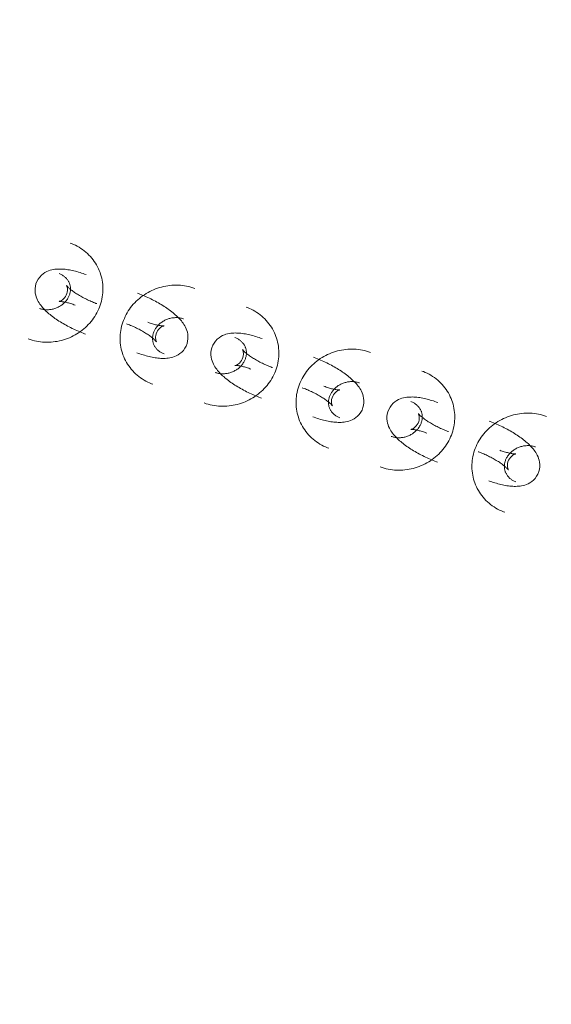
# Model space of a CAD drawing. Header units: millimetres. Extents: x -188930 to 271134, y -158090 to 283816.
# Tile 505 of 610: x 51920 to 52019, y 71541 to 71723. Entities that reach past the tile are written whole.
import ezdxf

# ---------------------------------------------------------------- set-up
doc = ezdxf.new("R2010")
doc.units = ezdxf.units.MM
doc.linetypes.add('AA_PRZERYWANA', pattern=[4, 3, -1])
doc.layers.add('A-DETL-1', color=5, linetype='AA_PRZERYWANA', lineweight=25)
doc.layers.add('I-FURN', color=30, linetype='Continuous', lineweight=9)

# ---------------------------------------------------------------- blocks, each defined once
blk = doc.blocks.new('LARSLAJ_hamak - LARSLAJ_hamak-V32-PZT-dwg')
at = {"layer": 'I-FURN', "flags": 128}
for points in [[(-3282.22, 237.78), (-3282.49, 237.5), (-3282.75, 237.21), (-3283, 236.91), (-3283.23, 236.6), (-3283.45, 236.28), (-3283.66, 235.95), (-3283.86, 235.62), (-3284.04, 235.28), (-3284.22, 234.93), (-3284.37, 234.57), (-3284.52, 234.21), (-3284.65, 233.84), (-3284.77, 233.47), (-3284.88, 233.1), (-3284.97, 232.72), (-3285.04, 232.34), (-3285.11, 231.95), (-3285.16, 231.57), (-3285.19, 231.18), (-3285.21, 230.79), (-3285.22, 230.4), (-3285.21, 230.01), (-3285.19, 229.62), (-3285.15, 229.24), (-3285.1, 228.85), (-3285.04, 228.47), (-3284.96, 228.09), (-3284.86, 227.71), (-3284.76, 227.33), (-3284.64, 226.96), (-3284.5, 226.6), (-3284.35, 226.24), (-3284.19, 225.89), (-3284.02, 225.54), (-3283.83, 225.2), (-3283.63, 224.87), (-3283.41, 224.55), (-3283.18, 224.23), (-3282.94, 223.93), (-3282.69, 223.63), (-3282.43, 223.35), (-3282.16, 223.08), (-3281.87, 222.81), (-3281.58, 222.56), (-3281.27, 222.33), (-3280.96, 222.1), (-3280.63, 221.89), (-3280.3, 221.69), (-3279.96, 221.51), (-3279.61, 221.34), (-3279.25, 221.19), (-3278.89, 221.05), (-3278.52, 220.93), (-3278.15, 220.82), (-3277.78, 220.73), (-3277.4, 220.66), (-3277.01, 220.6), (-3276.7, 220.57)], [(-3273.24, 231.84), (-3273.57, 232.19), (-3273.94, 232.48), (-3274.32, 232.72), (-3274.7, 232.9), (-3275.08, 233.03), (-3275.44, 233.12), (-3275.79, 233.17), (-3276.11, 233.2), (-3276.43, 233.2), (-3276.72, 233.18), (-3277.01, 233.15), (-3277.28, 233.11), (-3277.55, 233.06), (-3277.82, 233), (-3278.08, 232.93), (-3278.33, 232.85), (-3278.58, 232.76), (-3278.84, 232.67), (-3279.09, 232.57), (-3279.34, 232.47), (-3279.59, 232.35), (-3279.84, 232.23), (-3280.09, 232.11), (-3280.35, 231.98), (-3280.6, 231.84), (-3280.85, 231.7), (-3281.11, 231.55), (-3281.36, 231.4), (-3281.61, 231.24), (-3281.87, 231.07), (-3282.12, 230.91), (-3282.38, 230.73), (-3282.63, 230.55), (-3282.88, 230.37), (-3283.13, 230.19), (-3283.38, 230), (-3283.63, 229.8), (-3283.88, 229.61), (-3284.12, 229.4), (-3284.36, 229.2), (-3284.6, 229), (-3284.84, 228.79), (-3285.07, 228.58), (-3285.3, 228.36), (-3285.53, 228.15), (-3285.75, 227.93), (-3285.88, 227.8)], [(-3276.17, 226.55), (-3276.3, 226.56), (-3276.42, 226.58), (-3276.54, 226.61), (-3276.66, 226.64), (-3276.78, 226.67), (-3276.9, 226.71), (-3277.02, 226.76), (-3277.14, 226.81), (-3277.26, 226.87), (-3277.37, 226.93), (-3277.48, 227), (-3277.6, 227.07), (-3277.71, 227.15), (-3277.81, 227.24), (-3277.92, 227.33), (-3278.02, 227.42), (-3278.12, 227.53), (-3278.22, 227.63), (-3278.31, 227.74), (-3278.41, 227.86), (-3278.49, 227.98), (-3278.58, 228.11), (-3278.65, 228.24), (-3278.73, 228.38), (-3278.8, 228.52), (-3278.86, 228.67), (-3278.92, 228.81), (-3278.98, 228.97), (-3279.03, 229.12), (-3279.07, 229.28), (-3279.11, 229.44), (-3279.14, 229.6), (-3279.17, 229.77), (-3279.19, 229.94), (-3279.21, 230.1), (-3279.22, 230.27), (-3279.22, 230.44), (-3279.21, 230.61), (-3279.2, 230.78), (-3279.19, 230.95), (-3279.16, 231.12), (-3279.14, 231.29), (-3279.1, 231.46), (-3279.06, 231.62), (-3279.01, 231.78), (-3278.96, 231.94), (-3278.9, 232.1), (-3278.84, 232.25), (-3278.77, 232.4), (-3278.7, 232.55), (-3278.62, 232.69), (-3278.54, 232.83), (-3278.45, 232.96), (-3278.36, 233.09), (-3278.26, 233.22), (-3278.17, 233.34), (-3278.06, 233.45), (-3277.98, 233.54)], [(-3273.24, 231.84), (-3272.96, 231.45), (-3272.73, 231.04), (-3272.57, 230.62), (-3272.46, 230.21), (-3272.4, 229.81), (-3272.37, 229.44), (-3272.38, 229.09), (-3272.42, 228.77), (-3272.47, 228.46), (-3272.54, 228.17), (-3272.62, 227.9), (-3272.71, 227.63), (-3272.81, 227.38), (-3272.92, 227.13), (-3273.03, 226.89), (-3273.15, 226.65), (-3273.28, 226.41), (-3273.42, 226.18), (-3273.56, 225.95), (-3273.71, 225.73), (-3273.87, 225.5), (-3274.03, 225.27), (-3274.2, 225.05), (-3274.37, 224.82), (-3274.55, 224.6), (-3274.74, 224.37), (-3274.93, 224.15), (-3275.12, 223.93), (-3275.33, 223.71), (-3275.53, 223.49), (-3275.74, 223.27), (-3275.95, 223.06)], [(-3278.34, 229.7), (-3278.35, 229.67), (-3278.37, 229.62), (-3278.4, 229.56), (-3278.44, 229.48), (-3278.49, 229.39), (-3278.55, 229.29), (-3278.62, 229.18), (-3278.69, 229.07), (-3278.78, 228.95), (-3278.87, 228.82), (-3278.97, 228.68), (-3279.08, 228.54), (-3279.2, 228.39), (-3279.32, 228.24), (-3279.45, 228.09), (-3279.59, 227.93), (-3279.74, 227.78), (-3279.89, 227.61), (-3280.04, 227.45), (-3280.19, 227.3)], [(-3277.84, 227.99), (-3278.03, 228.25), (-3278.17, 228.51), (-3278.27, 228.76), (-3278.33, 229), (-3278.36, 229.2), (-3278.37, 229.37), (-3278.37, 229.5), (-3278.36, 229.59), (-3278.35, 229.66), (-3278.34, 229.69), (-3278.34, 229.71)], [(-3277.84, 227.99), (-3277.63, 227.77), (-3277.4, 227.58), (-3277.16, 227.44), (-3276.95, 227.33), (-3276.75, 227.27), (-3276.59, 227.23), (-3276.46, 227.21), (-3276.36, 227.2), (-3276.3, 227.2), (-3276.26, 227.2), (-3276.25, 227.2)], [(-3273.67, 227.53), (-3273.78, 227.42), (-3273.89, 227.33), (-3274, 227.23), (-3274.11, 227.15), (-3274.23, 227.07), (-3274.35, 226.99), (-3274.47, 226.92), (-3274.59, 226.86), (-3274.71, 226.8), (-3274.84, 226.75), (-3274.96, 226.7), (-3275.08, 226.66), (-3275.21, 226.63), (-3275.33, 226.6), (-3275.46, 226.58), (-3275.58, 226.56), (-3275.71, 226.55), (-3275.83, 226.54), (-3275.96, 226.54), (-3276.08, 226.54), (-3276.17, 226.55)], [(-3276.26, 227.2), (-3276.29, 227.19), (-3276.34, 227.18), (-3276.41, 227.16), (-3276.49, 227.14), (-3276.59, 227.11), (-3276.69, 227.07), (-3276.81, 227.02), (-3276.94, 226.97), (-3277.08, 226.91), (-3277.22, 226.84), (-3277.37, 226.76), (-3277.53, 226.68), (-3277.69, 226.59), (-3277.86, 226.49), (-3278.04, 226.39), (-3278.22, 226.29), (-3278.4, 226.17), (-3278.58, 226.05), (-3278.77, 225.93), (-3278.96, 225.8), (-3279.15, 225.67), (-3279.34, 225.53), (-3279.53, 225.39), (-3279.72, 225.24), (-3279.91, 225.09), (-3280.1, 224.94), (-3280.29, 224.79), (-3280.48, 224.63), (-3280.66, 224.47), (-3280.84, 224.31), (-3281.02, 224.15), (-3281.2, 223.99), (-3281.37, 223.83), (-3281.54, 223.66), (-3281.64, 223.56)], [(-3292.26, 223.15), (-3292.65, 223.17), (-3293.04, 223.18), (-3293.42, 223.17), (-3293.81, 223.15), (-3294.19, 223.1), (-3294.58, 223.05), (-3294.96, 222.97), (-3295.33, 222.88), (-3295.7, 222.77), (-3296.07, 222.65), (-3296.43, 222.51), (-3296.79, 222.35), (-3297.13, 222.19), (-3297.48, 222), (-3297.81, 221.8), (-3298.13, 221.59), (-3298.45, 221.37), (-3298.76, 221.13), (-3299.05, 220.88), (-3299.34, 220.62), (-3299.54, 220.43)], [(-3286.74, 205.94), (-3286.47, 206.22), (-3286.21, 206.51), (-3285.96, 206.81), (-3285.73, 207.12), (-3285.51, 207.44), (-3285.3, 207.77), (-3285.1, 208.1), (-3284.92, 208.44), (-3284.74, 208.79), (-3284.58, 209.15), (-3284.44, 209.51), (-3284.31, 209.87), (-3284.19, 210.24), (-3284.08, 210.62), (-3283.99, 211), (-3283.92, 211.38), (-3283.85, 211.76), (-3283.8, 212.15), (-3283.77, 212.54), (-3283.75, 212.93), (-3283.74, 213.32), (-3283.75, 213.71), (-3283.77, 214.09), (-3283.81, 214.48), (-3283.86, 214.87), (-3283.92, 215.25), (-3284, 215.63), (-3284.1, 216.01), (-3284.2, 216.38), (-3284.32, 216.75), (-3284.46, 217.12), (-3284.61, 217.48), (-3284.77, 217.83), (-3284.94, 218.18), (-3285.13, 218.52), (-3285.33, 218.85), (-3285.55, 219.17), (-3285.78, 219.48), (-3286.01, 219.79), (-3286.27, 220.08), (-3286.53, 220.37), (-3286.8, 220.64), (-3287.09, 220.9), (-3287.38, 221.16), (-3287.69, 221.39), (-3288, 221.62), (-3288.33, 221.83), (-3288.66, 222.03), (-3289, 222.21), (-3289.35, 222.38), (-3289.71, 222.53), (-3290.07, 222.67), (-3290.44, 222.79), (-3290.81, 222.9), (-3291.18, 222.98), (-3291.56, 223.06), (-3291.95, 223.11), (-3292.26, 223.15)], [(-3276.7, 220.57), (-3276.31, 220.55), (-3275.92, 220.54), (-3275.54, 220.55), (-3275.15, 220.57), (-3274.77, 220.61), (-3274.38, 220.67), (-3274, 220.75), (-3273.63, 220.84), (-3273.26, 220.95), (-3272.89, 221.07), (-3272.53, 221.21), (-3272.17, 221.36), (-3271.83, 221.53), (-3271.48, 221.72), (-3271.15, 221.91), (-3270.83, 222.12), (-3270.51, 222.35), (-3270.2, 222.59), (-3269.91, 222.83), (-3269.62, 223.09), (-3269.42, 223.29)], [(-3295.72, 211.88), (-3296, 212.27), (-3296.23, 212.68), (-3296.39, 213.1), (-3296.5, 213.51), (-3296.56, 213.9), (-3296.58, 214.28), (-3296.58, 214.62), (-3296.54, 214.95), (-3296.49, 215.26), (-3296.42, 215.55), (-3296.34, 215.82), (-3296.25, 216.09), (-3296.15, 216.34), (-3296.04, 216.59), (-3295.93, 216.83), (-3295.81, 217.07), (-3295.68, 217.3), (-3295.54, 217.54), (-3295.4, 217.76), (-3295.25, 217.99), (-3295.09, 218.22), (-3294.93, 218.45), (-3294.76, 218.67), (-3294.59, 218.9), (-3294.41, 219.12), (-3294.22, 219.34), (-3294.03, 219.57), (-3293.84, 219.79), (-3293.63, 220.01), (-3293.43, 220.23), (-3293.22, 220.45), (-3293.01, 220.66)], [(-3292.7, 216.52), (-3292.67, 216.52), (-3292.62, 216.54), (-3292.55, 216.55), (-3292.47, 216.58), (-3292.37, 216.61), (-3292.27, 216.65), (-3292.15, 216.7), (-3292.02, 216.75), (-3291.88, 216.81), (-3291.74, 216.88), (-3291.59, 216.96), (-3291.43, 217.04), (-3291.26, 217.13), (-3291.1, 217.22), (-3290.92, 217.32), (-3290.74, 217.43), (-3290.56, 217.55), (-3290.38, 217.66), (-3290.19, 217.79), (-3290, 217.92), (-3289.81, 218.05), (-3289.62, 218.19), (-3289.43, 218.33), (-3289.24, 218.47), (-3289.05, 218.62), (-3288.86, 218.78), (-3288.67, 218.93), (-3288.48, 219.09), (-3288.3, 219.25), (-3288.12, 219.41), (-3287.94, 219.57), (-3287.76, 219.73), (-3287.59, 219.89), (-3287.42, 220.06), (-3287.32, 220.16)], [(-3295.29, 216.19), (-3295.18, 216.29), (-3295.07, 216.39), (-3294.96, 216.48), (-3294.85, 216.57), (-3294.73, 216.65), (-3294.61, 216.73), (-3294.49, 216.8), (-3294.37, 216.86), (-3294.25, 216.92), (-3294.12, 216.97), (-3294, 217.02), (-3293.88, 217.06), (-3293.75, 217.09), (-3293.63, 217.12), (-3293.5, 217.14), (-3293.38, 217.16), (-3293.25, 217.17), (-3293.13, 217.18), (-3293, 217.18), (-3292.88, 217.18), (-3292.79, 217.17)], [(-3292.79, 217.17), (-3292.66, 217.16), (-3292.54, 217.14), (-3292.42, 217.11), (-3292.3, 217.08), (-3292.18, 217.05), (-3292.06, 217.01), (-3291.94, 216.96), (-3291.82, 216.91), (-3291.7, 216.85), (-3291.59, 216.79), (-3291.48, 216.72), (-3291.36, 216.65), (-3291.25, 216.57), (-3291.15, 216.48), (-3291.04, 216.39), (-3290.94, 216.29), (-3290.84, 216.19), (-3290.74, 216.09), (-3290.65, 215.97), (-3290.55, 215.86), (-3290.47, 215.73), (-3290.38, 215.61), (-3290.31, 215.47), (-3290.23, 215.34), (-3290.16, 215.2), (-3290.1, 215.05), (-3290.04, 214.9), (-3289.98, 214.75), (-3289.93, 214.6), (-3289.89, 214.44), (-3289.85, 214.28), (-3289.82, 214.11), (-3289.79, 213.95), (-3289.77, 213.78), (-3289.75, 213.61), (-3289.74, 213.44), (-3289.74, 213.27), (-3289.75, 213.1), (-3289.76, 212.93), (-3289.77, 212.76), (-3289.8, 212.6), (-3289.82, 212.43), (-3289.86, 212.26), (-3289.9, 212.1), (-3289.95, 211.94), (-3290, 211.78), (-3290.06, 211.62), (-3290.12, 211.47), (-3290.19, 211.32), (-3290.26, 211.17), (-3290.34, 211.03), (-3290.42, 210.89), (-3290.51, 210.76), (-3290.6, 210.63), (-3290.7, 210.5), (-3290.79, 210.38), (-3290.9, 210.27), (-3290.98, 210.18)], [(-3291.12, 215.72), (-3291.33, 215.95), (-3291.56, 216.14), (-3291.8, 216.28), (-3292.01, 216.38), (-3292.21, 216.45), (-3292.37, 216.49), (-3292.5, 216.51), (-3292.6, 216.52), (-3292.66, 216.52), (-3292.7, 216.52), (-3292.71, 216.52)], [(-3295.72, 211.88), (-3295.39, 211.53), (-3295.02, 211.24), (-3294.64, 211), (-3294.26, 210.82), (-3293.88, 210.69), (-3293.52, 210.6), (-3293.17, 210.55), (-3292.85, 210.52), (-3292.53, 210.52), (-3292.24, 210.53), (-3291.95, 210.56), (-3291.68, 210.61), (-3291.41, 210.66), (-3291.14, 210.72), (-3290.88, 210.79), (-3290.63, 210.87), (-3290.38, 210.95), (-3290.12, 211.05), (-3289.87, 211.15), (-3289.62, 211.25), (-3289.37, 211.36), (-3289.12, 211.48), (-3288.87, 211.61), (-3288.61, 211.74), (-3288.36, 211.88), (-3288.11, 212.02), (-3287.85, 212.17), (-3287.6, 212.32), (-3287.35, 212.48), (-3287.09, 212.64), (-3286.84, 212.81), (-3286.58, 212.99), (-3286.33, 213.16), (-3286.08, 213.35), (-3285.83, 213.53), (-3285.58, 213.72), (-3285.33, 213.92), (-3285.08, 214.11), (-3284.84, 214.31), (-3284.6, 214.52), (-3284.36, 214.72), (-3284.12, 214.93), (-3283.89, 215.14), (-3283.66, 215.35), (-3283.43, 215.57), (-3283.21, 215.79), (-3283.08, 215.92)], [(-3291.12, 215.72), (-3290.93, 215.47), (-3290.79, 215.21), (-3290.69, 214.96), (-3290.63, 214.72), (-3290.6, 214.52), (-3290.59, 214.35), (-3290.59, 214.22), (-3290.6, 214.13), (-3290.61, 214.06), (-3290.62, 214.02), (-3290.62, 214.01)], [(-3290.62, 214.02), (-3290.61, 214.05), (-3290.58, 214.1), (-3290.56, 214.16), (-3290.52, 214.24), (-3290.47, 214.33), (-3290.41, 214.43), (-3290.34, 214.53), (-3290.27, 214.65), (-3290.18, 214.77), (-3290.09, 214.9), (-3289.99, 215.04), (-3289.88, 215.18), (-3289.76, 215.33), (-3289.64, 215.48), (-3289.51, 215.63), (-3289.37, 215.78), (-3289.22, 215.94), (-3289.07, 216.1), (-3288.92, 216.26), (-3288.77, 216.42)], [(-3306.67, 213.29), (-3306.94, 213.01), (-3307.19, 212.72), (-3307.44, 212.42), (-3307.67, 212.11), (-3307.9, 211.79), (-3308.11, 211.46), (-3308.3, 211.13), (-3308.49, 210.78), (-3308.66, 210.44), (-3308.82, 210.08), (-3308.97, 209.72), (-3309.1, 209.35), (-3309.22, 208.98), (-3309.32, 208.61), (-3309.41, 208.23), (-3309.49, 207.85), (-3309.55, 207.46), (-3309.6, 207.08), (-3309.64, 206.69), (-3309.66, 206.3), (-3309.66, 205.91), (-3309.65, 205.52), (-3309.63, 205.13), (-3309.6, 204.74), (-3309.55, 204.36), (-3309.48, 203.98), (-3309.4, 203.59), (-3309.31, 203.22), (-3309.2, 202.84), (-3309.08, 202.47), (-3308.95, 202.11), (-3308.8, 201.75), (-3308.64, 201.4), (-3308.46, 201.05), (-3308.27, 200.71), (-3308.07, 200.38), (-3307.86, 200.06), (-3307.63, 199.74), (-3307.39, 199.44), (-3307.14, 199.14), (-3306.88, 198.86), (-3306.6, 198.58), (-3306.32, 198.32), (-3306.02, 198.07), (-3305.72, 197.83), (-3305.4, 197.61), (-3305.08, 197.4), (-3304.74, 197.2), (-3304.4, 197.02), (-3304.05, 196.85), (-3303.7, 196.7), (-3303.34, 196.56), (-3302.97, 196.44), (-3302.6, 196.33), (-3302.22, 196.24), (-3301.84, 196.17), (-3301.46, 196.11), (-3301.14, 196.08)], [(-3297.68, 207.35), (-3298.02, 207.7), (-3298.38, 207.99), (-3298.76, 208.23), (-3299.15, 208.41), (-3299.53, 208.54), (-3299.89, 208.63), (-3300.23, 208.68), (-3300.56, 208.7), (-3300.87, 208.71), (-3301.17, 208.69), (-3301.45, 208.66), (-3301.73, 208.62), (-3302, 208.57), (-3302.26, 208.51), (-3302.52, 208.44), (-3302.78, 208.36), (-3303.03, 208.27), (-3303.28, 208.18), (-3303.53, 208.08), (-3303.78, 207.97), (-3304.04, 207.86), (-3304.29, 207.74), (-3304.54, 207.62), (-3304.79, 207.49), (-3305.04, 207.35), (-3305.3, 207.21), (-3305.55, 207.06), (-3305.8, 206.91), (-3306.06, 206.75), (-3306.31, 206.58), (-3306.57, 206.41), (-3306.82, 206.24), (-3307.07, 206.06), (-3307.33, 205.88), (-3307.58, 205.69), (-3307.83, 205.5), (-3308.08, 205.31), (-3308.32, 205.11), (-3308.57, 204.91), (-3308.81, 204.71), (-3309.05, 204.5), (-3309.29, 204.3), (-3309.52, 204.09), (-3309.75, 203.87), (-3309.97, 203.66), (-3310.2, 203.44), (-3310.33, 203.31)], [(-3300.62, 202.06), (-3300.74, 202.07), (-3300.86, 202.09), (-3300.99, 202.11), (-3301.11, 202.14), (-3301.23, 202.18), (-3301.35, 202.22), (-3301.47, 202.27), (-3301.58, 202.32), (-3301.7, 202.38), (-3301.82, 202.44), (-3301.93, 202.51), (-3302.04, 202.58), (-3302.15, 202.66), (-3302.26, 202.75), (-3302.36, 202.84), (-3302.47, 202.93), (-3302.57, 203.03), (-3302.67, 203.14), (-3302.76, 203.25), (-3302.85, 203.37), (-3302.94, 203.49), (-3303.02, 203.62), (-3303.1, 203.75), (-3303.17, 203.89), (-3303.24, 204.03), (-3303.31, 204.17), (-3303.37, 204.32), (-3303.42, 204.47), (-3303.47, 204.63), (-3303.52, 204.79), (-3303.56, 204.95), (-3303.59, 205.11), (-3303.62, 205.28), (-3303.64, 205.44), (-3303.65, 205.61), (-3303.66, 205.78), (-3303.66, 205.95), (-3303.66, 206.12), (-3303.65, 206.29), (-3303.63, 206.46), (-3303.61, 206.63), (-3303.58, 206.8), (-3303.55, 206.97), (-3303.51, 207.13), (-3303.46, 207.29), (-3303.41, 207.45), (-3303.35, 207.61), (-3303.29, 207.76), (-3303.22, 207.91), (-3303.14, 208.06), (-3303.07, 208.2), (-3302.98, 208.34), (-3302.9, 208.47), (-3302.81, 208.6), (-3302.71, 208.73), (-3302.61, 208.84), (-3302.51, 208.96), (-3302.42, 209.05)], [(-3297.68, 207.35), (-3297.4, 206.96), (-3297.18, 206.55), (-3297.01, 206.13), (-3296.9, 205.72), (-3296.84, 205.32), (-3296.82, 204.95), (-3296.83, 204.6), (-3296.86, 204.28), (-3296.92, 203.97), (-3296.98, 203.68), (-3297.06, 203.4), (-3297.15, 203.14), (-3297.25, 202.89), (-3297.36, 202.64), (-3297.48, 202.4), (-3297.6, 202.16), (-3297.73, 201.92), (-3297.86, 201.69), (-3298.01, 201.46), (-3298.16, 201.23), (-3298.31, 201.01), (-3298.47, 200.78), (-3298.64, 200.56), (-3298.82, 200.33), (-3299, 200.11), (-3299.18, 199.88), (-3299.37, 199.66), (-3299.57, 199.44), (-3299.77, 199.22), (-3299.98, 198.99), (-3300.19, 198.77), (-3300.39, 198.57)], [(-3302.79, 205.2), (-3302.8, 205.17), (-3302.82, 205.13), (-3302.85, 205.06), (-3302.89, 204.99), (-3302.94, 204.9), (-3303, 204.8), (-3303.06, 204.69), (-3303.14, 204.58), (-3303.22, 204.45), (-3303.32, 204.32), (-3303.42, 204.19), (-3303.53, 204.05), (-3303.64, 203.9), (-3303.77, 203.75), (-3303.9, 203.6), (-3304.04, 203.44), (-3304.18, 203.28), (-3304.33, 203.12), (-3304.49, 202.96), (-3304.64, 202.81)], [(-3302.29, 203.5), (-3302.47, 203.76), (-3302.62, 204.02), (-3302.72, 204.27), (-3302.78, 204.51), (-3302.81, 204.71), (-3302.82, 204.87), (-3302.82, 205.01), (-3302.81, 205.1), (-3302.8, 205.17), (-3302.79, 205.2), (-3302.78, 205.21)], [(-3300.7, 202.71), (-3300.74, 202.7), (-3300.79, 202.69), (-3300.85, 202.67), (-3300.94, 202.65), (-3301.03, 202.62), (-3301.14, 202.58), (-3301.26, 202.53), (-3301.38, 202.48), (-3301.52, 202.41), (-3301.67, 202.35), (-3301.82, 202.27), (-3301.98, 202.19), (-3302.14, 202.1), (-3302.31, 202), (-3302.48, 201.9), (-3302.66, 201.79), (-3302.84, 201.68), (-3303.03, 201.56), (-3303.21, 201.44), (-3303.4, 201.31), (-3303.59, 201.18), (-3303.78, 201.04), (-3303.97, 200.9), (-3304.17, 200.75), (-3304.36, 200.6), (-3304.55, 200.45), (-3304.73, 200.3), (-3304.92, 200.14), (-3305.11, 199.98), (-3305.29, 199.82), (-3305.47, 199.66), (-3305.64, 199.5), (-3305.81, 199.33), (-3305.98, 199.17), (-3306.08, 199.07)], [(-3302.29, 203.5), (-3302.07, 203.28), (-3301.84, 203.09), (-3301.61, 202.95), (-3301.39, 202.84), (-3301.2, 202.78), (-3301.04, 202.74), (-3300.91, 202.72), (-3300.81, 202.71), (-3300.74, 202.71), (-3300.71, 202.71), (-3300.69, 202.71)], [(-3298.11, 203.04), (-3298.22, 202.93), (-3298.33, 202.83), (-3298.44, 202.74), (-3298.56, 202.66), (-3298.68, 202.57), (-3298.79, 202.5), (-3298.91, 202.43), (-3299.04, 202.37), (-3299.16, 202.31), (-3299.28, 202.26), (-3299.41, 202.21), (-3299.53, 202.17), (-3299.65, 202.14), (-3299.78, 202.11), (-3299.9, 202.08), (-3300.03, 202.07), (-3300.15, 202.05), (-3300.28, 202.05), (-3300.4, 202.05), (-3300.53, 202.05), (-3300.62, 202.06)], [(-3316.71, 198.66), (-3317.09, 198.68), (-3317.48, 198.69), (-3317.87, 198.68), (-3318.25, 198.66), (-3318.64, 198.61), (-3319.02, 198.55), (-3319.4, 198.48), (-3319.78, 198.39), (-3320.15, 198.28), (-3320.52, 198.16), (-3320.88, 198.02), (-3321.23, 197.86), (-3321.58, 197.69), (-3321.92, 197.51), (-3322.25, 197.31), (-3322.58, 197.1), (-3322.89, 196.88), (-3323.2, 196.64), (-3323.5, 196.39), (-3323.78, 196.13), (-3323.98, 195.94)], [(-3311.18, 181.45), (-3310.91, 181.73), (-3310.66, 182.02), (-3310.41, 182.32), (-3310.18, 182.63), (-3309.95, 182.95), (-3309.74, 183.28), (-3309.55, 183.61), (-3309.36, 183.95), (-3309.19, 184.3), (-3309.03, 184.66), (-3308.88, 185.02), (-3308.75, 185.38), (-3308.63, 185.75), (-3308.53, 186.13), (-3308.44, 186.51), (-3308.36, 186.89), (-3308.3, 187.27), (-3308.25, 187.66), (-3308.21, 188.05), (-3308.19, 188.44), (-3308.19, 188.83), (-3308.2, 189.21), (-3308.22, 189.6), (-3308.25, 189.99), (-3308.3, 190.38), (-3308.37, 190.76), (-3308.45, 191.14), (-3308.54, 191.52), (-3308.65, 191.89), (-3308.77, 192.26), (-3308.9, 192.63), (-3309.05, 192.99), (-3309.21, 193.34), (-3309.39, 193.69), (-3309.58, 194.02), (-3309.78, 194.36), (-3309.99, 194.68), (-3310.22, 194.99), (-3310.46, 195.3), (-3310.71, 195.59), (-3310.97, 195.88), (-3311.25, 196.15), (-3311.53, 196.41), (-3311.83, 196.66), (-3312.13, 196.9), (-3312.45, 197.13), (-3312.77, 197.34), (-3313.11, 197.53), (-3313.45, 197.72), (-3313.8, 197.89), (-3314.15, 198.04), (-3314.51, 198.18), (-3314.88, 198.3), (-3315.25, 198.4), (-3315.63, 198.49), (-3316.01, 198.57), (-3316.39, 198.62), (-3316.71, 198.66)], [(-3301.14, 196.08), (-3300.76, 196.05), (-3300.37, 196.05), (-3299.98, 196.05), (-3299.6, 196.08), (-3299.21, 196.12), (-3298.83, 196.18), (-3298.45, 196.26), (-3298.07, 196.35), (-3297.7, 196.46), (-3297.33, 196.58), (-3296.97, 196.72), (-3296.62, 196.87), (-3296.27, 197.04), (-3295.93, 197.22), (-3295.6, 197.42), (-3295.27, 197.63), (-3294.96, 197.86), (-3294.65, 198.09), (-3294.35, 198.34), (-3294.07, 198.6), (-3293.87, 198.8)], [(-3320.17, 187.39), (-3320.45, 187.78), (-3320.67, 188.19), (-3320.84, 188.61), (-3320.95, 189.02), (-3321.01, 189.41), (-3321.03, 189.78), (-3321.02, 190.13), (-3320.99, 190.46), (-3320.93, 190.77), (-3320.87, 191.06), (-3320.79, 191.33), (-3320.7, 191.6), (-3320.6, 191.85), (-3320.49, 192.1), (-3320.37, 192.34), (-3320.25, 192.58), (-3320.12, 192.81), (-3319.99, 193.04), (-3319.84, 193.27), (-3319.69, 193.5), (-3319.54, 193.73), (-3319.38, 193.95), (-3319.21, 194.18), (-3319.03, 194.41), (-3318.85, 194.63), (-3318.67, 194.85), (-3318.48, 195.08), (-3318.28, 195.3), (-3318.08, 195.52), (-3317.87, 195.74), (-3317.66, 195.96), (-3317.46, 196.17)], [(-3317.15, 192.03), (-3317.11, 192.03), (-3317.06, 192.04), (-3317, 192.06), (-3316.91, 192.09), (-3316.82, 192.12), (-3316.71, 192.16), (-3316.59, 192.21), (-3316.47, 192.26), (-3316.33, 192.32), (-3316.18, 192.39), (-3316.03, 192.47), (-3315.87, 192.55), (-3315.71, 192.64), (-3315.54, 192.73), (-3315.37, 192.83), (-3315.19, 192.94), (-3315.01, 193.05), (-3314.82, 193.17), (-3314.64, 193.3), (-3314.45, 193.43), (-3314.26, 193.56), (-3314.07, 193.7), (-3313.88, 193.84), (-3313.68, 193.98), (-3313.49, 194.13), (-3313.3, 194.28), (-3313.12, 194.44), (-3312.93, 194.6), (-3312.74, 194.75), (-3312.56, 194.91), (-3312.38, 195.08), (-3312.21, 195.24), (-3312.04, 195.4), (-3311.87, 195.57), (-3311.77, 195.67)], [(-3320.17, 187.39), (-3319.83, 187.04), (-3319.47, 186.74), (-3319.09, 186.51), (-3318.7, 186.33), (-3318.32, 186.2), (-3317.96, 186.11), (-3317.62, 186.06), (-3317.29, 186.03), (-3316.98, 186.03), (-3316.68, 186.04), (-3316.4, 186.07), (-3316.12, 186.11), (-3315.85, 186.17), (-3315.59, 186.23), (-3315.33, 186.3), (-3315.07, 186.38), (-3314.82, 186.46), (-3314.57, 186.56), (-3314.32, 186.65), (-3314.07, 186.76), (-3313.81, 186.87), (-3313.56, 186.99), (-3313.31, 187.12), (-3313.06, 187.25), (-3312.81, 187.39), (-3312.55, 187.53), (-3312.3, 187.68), (-3312.05, 187.83), (-3311.79, 187.99), (-3311.54, 188.15), (-3311.28, 188.32), (-3311.03, 188.5), (-3310.78, 188.67), (-3310.52, 188.86), (-3310.27, 189.04), (-3310.02, 189.23), (-3309.77, 189.42), (-3309.53, 189.62), (-3309.28, 189.82), (-3309.04, 190.03), (-3308.8, 190.23), (-3308.56, 190.44), (-3308.33, 190.65), (-3308.1, 190.86), (-3307.88, 191.08), (-3307.65, 191.3), (-3307.52, 191.43)], [(-3319.74, 191.7), (-3319.63, 191.8), (-3319.52, 191.9), (-3319.41, 191.99), (-3319.29, 192.08), (-3319.17, 192.16), (-3319.06, 192.24), (-3318.94, 192.31), (-3318.81, 192.37), (-3318.69, 192.43), (-3318.57, 192.48), (-3318.44, 192.52), (-3318.32, 192.57), (-3318.2, 192.6), (-3318.07, 192.63), (-3317.95, 192.65), (-3317.82, 192.67), (-3317.7, 192.68), (-3317.57, 192.69), (-3317.45, 192.69), (-3317.32, 192.69), (-3317.23, 192.68)], [(-3317.23, 192.68), (-3317.11, 192.67), (-3316.99, 192.65), (-3316.86, 192.62), (-3316.74, 192.59), (-3316.62, 192.56), (-3316.5, 192.52), (-3316.38, 192.47), (-3316.27, 192.42), (-3316.15, 192.36), (-3316.03, 192.3), (-3315.92, 192.23), (-3315.81, 192.16), (-3315.7, 192.08), (-3315.59, 191.99), (-3315.49, 191.9), (-3315.38, 191.8), (-3315.28, 191.7), (-3315.18, 191.59), (-3315.09, 191.48), (-3315, 191.37), (-3314.91, 191.24), (-3314.83, 191.12), (-3314.75, 190.98), (-3314.68, 190.85), (-3314.61, 190.71), (-3314.54, 190.56), (-3314.48, 190.41), (-3314.43, 190.26), (-3314.38, 190.11), (-3314.33, 189.95), (-3314.29, 189.79), (-3314.26, 189.62), (-3314.23, 189.46), (-3314.21, 189.29), (-3314.2, 189.12), (-3314.19, 188.95), (-3314.19, 188.78), (-3314.19, 188.61), (-3314.2, 188.44), (-3314.22, 188.27), (-3314.24, 188.1), (-3314.27, 187.94), (-3314.3, 187.77), (-3314.34, 187.61), (-3314.39, 187.44), (-3314.44, 187.29), (-3314.5, 187.13), (-3314.56, 186.97), (-3314.63, 186.82), (-3314.71, 186.68), (-3314.78, 186.54), (-3314.87, 186.4), (-3314.95, 186.26), (-3315.05, 186.14), (-3315.14, 186.01), (-3315.24, 185.89), (-3315.34, 185.78), (-3315.43, 185.69)], [(-3315.56, 191.23), (-3315.78, 191.46), (-3316.01, 191.65), (-3316.24, 191.79), (-3316.46, 191.89), (-3316.65, 191.96), (-3316.82, 192), (-3316.94, 192.02), (-3317.04, 192.03), (-3317.11, 192.03), (-3317.14, 192.03), (-3317.16, 192.02)], [(-3315.56, 191.23), (-3315.38, 190.98), (-3315.23, 190.72), (-3315.13, 190.46), (-3315.07, 190.23), (-3315.04, 190.03), (-3315.03, 189.86), (-3315.03, 189.73), (-3315.04, 189.63), (-3315.05, 189.57), (-3315.06, 189.53), (-3315.07, 189.52)], [(-3315.06, 189.53), (-3315.05, 189.56), (-3315.03, 189.61), (-3315, 189.67), (-3314.96, 189.75), (-3314.91, 189.84), (-3314.85, 189.93), (-3314.79, 190.04), (-3314.71, 190.16), (-3314.63, 190.28), (-3314.53, 190.41), (-3314.43, 190.55), (-3314.32, 190.69), (-3314.21, 190.84), (-3314.08, 190.98), (-3313.95, 191.14), (-3313.81, 191.29), (-3313.67, 191.45), (-3313.52, 191.61), (-3313.36, 191.77), (-3313.21, 191.93)], [(-3331.11, 188.79), (-3331.38, 188.51), (-3331.64, 188.22), (-3331.89, 187.92), (-3332.12, 187.62), (-3332.34, 187.3), (-3332.55, 186.97), (-3332.75, 186.64), (-3332.93, 186.29), (-3333.11, 185.94), (-3333.27, 185.59), (-3333.41, 185.23), (-3333.54, 184.86), (-3333.66, 184.49), (-3333.77, 184.12), (-3333.86, 183.74), (-3333.93, 183.36), (-3334, 182.97), (-3334.05, 182.59), (-3334.08, 182.2), (-3334.1, 181.81), (-3334.11, 181.42), (-3334.1, 181.03), (-3334.08, 180.64), (-3334.04, 180.25), (-3333.99, 179.87), (-3333.93, 179.48), (-3333.85, 179.1), (-3333.75, 178.73), (-3333.65, 178.35), (-3333.53, 177.98), (-3333.39, 177.62), (-3333.24, 177.26), (-3333.08, 176.91), (-3332.91, 176.56), (-3332.72, 176.22), (-3332.52, 175.89), (-3332.3, 175.57), (-3332.07, 175.25), (-3331.84, 174.95), (-3331.58, 174.65), (-3331.32, 174.37), (-3331.05, 174.09), (-3330.76, 173.83), (-3330.47, 173.58), (-3330.16, 173.34), (-3329.85, 173.12), (-3329.52, 172.91), (-3329.19, 172.71), (-3328.85, 172.53), (-3328.5, 172.36), (-3328.14, 172.21), (-3327.78, 172.07), (-3327.42, 171.95), (-3327.04, 171.84), (-3326.67, 171.75), (-3326.29, 171.68), (-3325.9, 171.62), (-3325.59, 171.59)], [(-3322.13, 182.86), (-3322.46, 183.21), (-3322.83, 183.5), (-3323.21, 183.74), (-3323.59, 183.92), (-3323.97, 184.05), (-3324.33, 184.14), (-3324.68, 184.19), (-3325, 184.21), (-3325.32, 184.22), (-3325.61, 184.2), (-3325.9, 184.17), (-3326.17, 184.13), (-3326.44, 184.08), (-3326.71, 184.02), (-3326.97, 183.95), (-3327.22, 183.87), (-3327.47, 183.78), (-3327.73, 183.69), (-3327.98, 183.59), (-3328.23, 183.48), (-3328.48, 183.37), (-3328.73, 183.25), (-3328.98, 183.13), (-3329.24, 183), (-3329.49, 182.86), (-3329.74, 182.72), (-3330, 182.57), (-3330.25, 182.41), (-3330.5, 182.26), (-3330.76, 182.09), (-3331.01, 181.92), (-3331.27, 181.75), (-3331.52, 181.57), (-3331.77, 181.39), (-3332.02, 181.2), (-3332.27, 181.01), (-3332.52, 180.82), (-3332.77, 180.62), (-3333.01, 180.42), (-3333.25, 180.22), (-3333.49, 180.01), (-3333.73, 179.81), (-3333.96, 179.59), (-3334.19, 179.38), (-3334.42, 179.17), (-3334.64, 178.95), (-3334.78, 178.82)], [(-3325.06, 177.57), (-3325.19, 177.58), (-3325.31, 177.6), (-3325.43, 177.62), (-3325.55, 177.65), (-3325.67, 177.69), (-3325.79, 177.73), (-3325.91, 177.78), (-3326.03, 177.83), (-3326.15, 177.88), (-3326.26, 177.95), (-3326.37, 178.02), (-3326.49, 178.09), (-3326.6, 178.17), (-3326.7, 178.25), (-3326.81, 178.35), (-3326.91, 178.44), (-3327.01, 178.54), (-3327.11, 178.65), (-3327.2, 178.76), (-3327.3, 178.88), (-3327.38, 179), (-3327.47, 179.13), (-3327.54, 179.26), (-3327.62, 179.4), (-3327.69, 179.54), (-3327.75, 179.68), (-3327.81, 179.83), (-3327.87, 179.98), (-3327.92, 180.14), (-3327.96, 180.3), (-3328, 180.46), (-3328.03, 180.62), (-3328.06, 180.79), (-3328.08, 180.95), (-3328.1, 181.12), (-3328.11, 181.29), (-3328.11, 181.46), (-3328.1, 181.63), (-3328.09, 181.8), (-3328.08, 181.97), (-3328.05, 182.14), (-3328.03, 182.31), (-3327.99, 182.47), (-3327.95, 182.64), (-3327.9, 182.8), (-3327.85, 182.96), (-3327.79, 183.12), (-3327.73, 183.27), (-3327.66, 183.42), (-3327.59, 183.57), (-3327.51, 183.71), (-3327.43, 183.85), (-3327.34, 183.98), (-3327.25, 184.11), (-3327.15, 184.23), (-3327.06, 184.35), (-3326.95, 184.47), (-3326.87, 184.56)], [(-3322.13, 182.86), (-3321.85, 182.47), (-3321.62, 182.06), (-3321.46, 181.64), (-3321.35, 181.23), (-3321.29, 180.83), (-3321.27, 180.46), (-3321.27, 180.11), (-3321.31, 179.79), (-3321.36, 179.48), (-3321.43, 179.19), (-3321.51, 178.91), (-3321.6, 178.65), (-3321.7, 178.39), (-3321.81, 178.15), (-3321.92, 177.9), (-3322.04, 177.67), (-3322.17, 177.43), (-3322.31, 177.2), (-3322.45, 176.97), (-3322.6, 176.74), (-3322.76, 176.52), (-3322.92, 176.29), (-3323.09, 176.06), (-3323.26, 175.84), (-3323.44, 175.62), (-3323.63, 175.39), (-3323.82, 175.17), (-3324.01, 174.95), (-3324.22, 174.72), (-3324.42, 174.5), (-3324.63, 174.28), (-3324.84, 174.08)], [(-3327.23, 180.71), (-3327.24, 180.68), (-3327.27, 180.64), (-3327.29, 180.57), (-3327.33, 180.5), (-3327.38, 180.41), (-3327.44, 180.31), (-3327.51, 180.2), (-3327.58, 180.09), (-3327.67, 179.96), (-3327.76, 179.83), (-3327.86, 179.7), (-3327.97, 179.56), (-3328.09, 179.41), (-3328.21, 179.26), (-3328.34, 179.11), (-3328.48, 178.95), (-3328.63, 178.79), (-3328.78, 178.63), (-3328.93, 178.47), (-3329.08, 178.32)], [(-3326.73, 179.01), (-3326.92, 179.26), (-3327.06, 179.53), (-3327.16, 179.78), (-3327.22, 180.01), (-3327.25, 180.22), (-3327.26, 180.38), (-3327.26, 180.51), (-3327.25, 180.61), (-3327.24, 180.68), (-3327.23, 180.71), (-3327.23, 180.72)], [(-3326.73, 179.01), (-3326.52, 178.79), (-3326.29, 178.6), (-3326.05, 178.45), (-3325.84, 178.35), (-3325.64, 178.29), (-3325.48, 178.25), (-3325.35, 178.23), (-3325.25, 178.22), (-3325.19, 178.22), (-3325.15, 178.22), (-3325.14, 178.22)], [(-3322.56, 178.55), (-3322.67, 178.44), (-3322.78, 178.34), (-3322.89, 178.25), (-3323, 178.16), (-3323.12, 178.08), (-3323.24, 178.01), (-3323.36, 177.94), (-3323.48, 177.88), (-3323.6, 177.82), (-3323.73, 177.77), (-3323.85, 177.72), (-3323.97, 177.68), (-3324.1, 177.65), (-3324.22, 177.62), (-3324.35, 177.59), (-3324.47, 177.58), (-3324.6, 177.56), (-3324.72, 177.56), (-3324.85, 177.56), (-3324.97, 177.56), (-3325.06, 177.57)], [(-3325.15, 178.22), (-3325.18, 178.21), (-3325.23, 178.2), (-3325.3, 178.18), (-3325.38, 178.16), (-3325.48, 178.13), (-3325.58, 178.09), (-3325.7, 178.04), (-3325.83, 177.98), (-3325.97, 177.92), (-3326.11, 177.86), (-3326.26, 177.78), (-3326.42, 177.7), (-3326.59, 177.61), (-3326.75, 177.51), (-3326.93, 177.41), (-3327.11, 177.3), (-3327.29, 177.19), (-3327.47, 177.07), (-3327.66, 176.95), (-3327.85, 176.82), (-3328.04, 176.69), (-3328.23, 176.55), (-3328.42, 176.41), (-3328.61, 176.26), (-3328.8, 176.11), (-3328.99, 175.96), (-3329.18, 175.81), (-3329.37, 175.65), (-3329.55, 175.49), (-3329.73, 175.33), (-3329.91, 175.17), (-3330.09, 175.01), (-3330.26, 174.84), (-3330.43, 174.68), (-3330.53, 174.58)], [(-3341.15, 174.16), (-3341.54, 174.19), (-3341.93, 174.2), (-3342.31, 174.19), (-3342.7, 174.16), (-3343.08, 174.12), (-3343.47, 174.06), (-3343.85, 173.99), (-3344.22, 173.9), (-3344.59, 173.79), (-3344.96, 173.67), (-3345.32, 173.53), (-3345.68, 173.37), (-3346.02, 173.2), (-3346.37, 173.02), (-3346.7, 172.82), (-3347.02, 172.61), (-3347.34, 172.39), (-3347.65, 172.15), (-3347.94, 171.9), (-3348.23, 171.64), (-3348.43, 171.45)], [(-3335.63, 156.96), (-3335.36, 157.24), (-3335.1, 157.53), (-3334.85, 157.83), (-3334.62, 158.14), (-3334.4, 158.46), (-3334.19, 158.78), (-3333.99, 159.12), (-3333.81, 159.46), (-3333.63, 159.81), (-3333.48, 160.16), (-3333.33, 160.53), (-3333.2, 160.89), (-3333.08, 161.26), (-3332.97, 161.64), (-3332.88, 162.02), (-3332.81, 162.4), (-3332.74, 162.78), (-3332.69, 163.17), (-3332.66, 163.56), (-3332.64, 163.95), (-3332.63, 164.33), (-3332.64, 164.72), (-3332.66, 165.11), (-3332.7, 165.5), (-3332.75, 165.89), (-3332.81, 166.27), (-3332.89, 166.65), (-3332.99, 167.03), (-3333.09, 167.4), (-3333.21, 167.77), (-3333.35, 168.14), (-3333.5, 168.5), (-3333.66, 168.85), (-3333.83, 169.19), (-3334.02, 169.53), (-3334.22, 169.86), (-3334.44, 170.19), (-3334.67, 170.5), (-3334.91, 170.81), (-3335.16, 171.1), (-3335.42, 171.39), (-3335.69, 171.66), (-3335.98, 171.92), (-3336.27, 172.17), (-3336.58, 172.41), (-3336.89, 172.64), (-3337.22, 172.85), (-3337.55, 173.04), (-3337.89, 173.23), (-3338.24, 173.4), (-3338.6, 173.55), (-3338.96, 173.69), (-3339.33, 173.81), (-3339.7, 173.91), (-3340.07, 174), (-3340.45, 174.08), (-3340.84, 174.13), (-3341.15, 174.16)], [(-3325.59, 171.59), (-3325.2, 171.56), (-3324.81, 171.56), (-3324.43, 171.56), (-3324.04, 171.59), (-3323.66, 171.63), (-3323.27, 171.69), (-3322.89, 171.77), (-3322.52, 171.86), (-3322.15, 171.96), (-3321.78, 172.09), (-3321.42, 172.23), (-3321.06, 172.38), (-3320.72, 172.55), (-3320.37, 172.73), (-3320.04, 172.93), (-3319.72, 173.14), (-3319.4, 173.37), (-3319.09, 173.6), (-3318.8, 173.85), (-3318.51, 174.11), (-3318.31, 174.31)], [(-3344.61, 162.9), (-3344.89, 163.29), (-3345.12, 163.7), (-3345.28, 164.12), (-3345.39, 164.53), (-3345.45, 164.92), (-3345.48, 165.29), (-3345.47, 165.64), (-3345.43, 165.97), (-3345.38, 166.27), (-3345.31, 166.56), (-3345.23, 166.84), (-3345.14, 167.1), (-3345.04, 167.36), (-3344.93, 167.61), (-3344.82, 167.85), (-3344.7, 168.09), (-3344.57, 168.32), (-3344.43, 168.55), (-3344.29, 168.78), (-3344.14, 169.01), (-3343.98, 169.24), (-3343.82, 169.46), (-3343.65, 169.69), (-3343.48, 169.91), (-3343.3, 170.14), (-3343.11, 170.36), (-3342.92, 170.59), (-3342.73, 170.81), (-3342.52, 171.03), (-3342.32, 171.25), (-3342.11, 171.47), (-3341.9, 171.67)], [(-3341.59, 167.54), (-3341.56, 167.54), (-3341.51, 167.55), (-3341.44, 167.57), (-3341.36, 167.6), (-3341.26, 167.63), (-3341.16, 167.67), (-3341.04, 167.72), (-3340.91, 167.77), (-3340.77, 167.83), (-3340.63, 167.9), (-3340.48, 167.97), (-3340.32, 168.06), (-3340.16, 168.15), (-3339.99, 168.24), (-3339.81, 168.34), (-3339.63, 168.45), (-3339.45, 168.56), (-3339.27, 168.68), (-3339.08, 168.81), (-3338.89, 168.93), (-3338.7, 169.07), (-3338.51, 169.21), (-3338.32, 169.35), (-3338.13, 169.49), (-3337.94, 169.64), (-3337.75, 169.79), (-3337.56, 169.95), (-3337.37, 170.1), (-3337.19, 170.26), (-3337.01, 170.42), (-3336.83, 170.59), (-3336.65, 170.75), (-3336.48, 170.91), (-3336.31, 171.07), (-3336.21, 171.17)], [(-3344.18, 167.21), (-3344.08, 167.31), (-3343.96, 167.41), (-3343.85, 167.5), (-3343.74, 167.59), (-3343.62, 167.67), (-3343.5, 167.75), (-3343.38, 167.81), (-3343.26, 167.88), (-3343.14, 167.94), (-3343.01, 167.99), (-3342.89, 168.03), (-3342.77, 168.07), (-3342.64, 168.11), (-3342.52, 168.14), (-3342.39, 168.16), (-3342.27, 168.18), (-3342.14, 168.19), (-3342.02, 168.2), (-3341.89, 168.2), (-3341.77, 168.19), (-3341.68, 168.19)], [(-3341.68, 168.19), (-3341.55, 168.17), (-3341.43, 168.16), (-3341.31, 168.13), (-3341.19, 168.1), (-3341.07, 168.07), (-3340.95, 168.02), (-3340.83, 167.98), (-3340.71, 167.93), (-3340.59, 167.87), (-3340.48, 167.81), (-3340.37, 167.74), (-3340.25, 167.66), (-3340.14, 167.58), (-3340.04, 167.5), (-3339.93, 167.41), (-3339.83, 167.31), (-3339.73, 167.21), (-3339.63, 167.1), (-3339.54, 166.99), (-3339.44, 166.87), (-3339.36, 166.75), (-3339.27, 166.62), (-3339.2, 166.49), (-3339.12, 166.36), (-3339.05, 166.22), (-3338.99, 166.07), (-3338.93, 165.92), (-3338.87, 165.77), (-3338.82, 165.61), (-3338.78, 165.46), (-3338.74, 165.3), (-3338.71, 165.13), (-3338.68, 164.97), (-3338.66, 164.8), (-3338.64, 164.63), (-3338.64, 164.46), (-3338.63, 164.29), (-3338.64, 164.12), (-3338.65, 163.95), (-3338.66, 163.78), (-3338.69, 163.61), (-3338.71, 163.45), (-3338.75, 163.28), (-3338.79, 163.12), (-3338.84, 162.95), (-3338.89, 162.79), (-3338.95, 162.64), (-3339.01, 162.48), (-3339.08, 162.33), (-3339.15, 162.19), (-3339.23, 162.04), (-3339.31, 161.91), (-3339.4, 161.77), (-3339.49, 161.64), (-3339.59, 161.52), (-3339.68, 161.4), (-3339.79, 161.29), (-3339.87, 161.2)], [(-3340.01, 166.74), (-3340.22, 166.97), (-3340.45, 167.16), (-3340.69, 167.3), (-3340.9, 167.4), (-3341.1, 167.47), (-3341.26, 167.51), (-3341.39, 167.53), (-3341.49, 167.54), (-3341.55, 167.54), (-3341.59, 167.53), (-3341.6, 167.53)], [(-3339.51, 165.04), (-3339.5, 165.07), (-3339.48, 165.12), (-3339.45, 165.18), (-3339.41, 165.26), (-3339.36, 165.34), (-3339.3, 165.44), (-3339.23, 165.55), (-3339.16, 165.67), (-3339.07, 165.79), (-3338.98, 165.92), (-3338.88, 166.06), (-3338.77, 166.2), (-3338.65, 166.34), (-3338.53, 166.49), (-3338.4, 166.65), (-3338.26, 166.8), (-3338.11, 166.96), (-3337.96, 167.12), (-3337.81, 167.28), (-3337.66, 167.44)], [(-3344.61, 162.9), (-3344.28, 162.55), (-3343.91, 162.25), (-3343.53, 162.02), (-3343.15, 161.84), (-3342.77, 161.71), (-3342.41, 161.62), (-3342.06, 161.57), (-3341.74, 161.54), (-3341.42, 161.54), (-3341.13, 161.55), (-3340.84, 161.58), (-3340.57, 161.62), (-3340.3, 161.68), (-3340.03, 161.74), (-3339.77, 161.81), (-3339.52, 161.89), (-3339.27, 161.97), (-3339.01, 162.06), (-3338.76, 162.16), (-3338.51, 162.27), (-3338.26, 162.38), (-3338.01, 162.5), (-3337.76, 162.63), (-3337.5, 162.76), (-3337.25, 162.9), (-3337, 163.04), (-3336.74, 163.19), (-3336.49, 163.34), (-3336.24, 163.5), (-3335.98, 163.66), (-3335.73, 163.83), (-3335.47, 164), (-3335.22, 164.18), (-3334.97, 164.36), (-3334.72, 164.55), (-3334.47, 164.74), (-3334.22, 164.93), (-3333.97, 165.13), (-3333.73, 165.33), (-3333.49, 165.53), (-3333.25, 165.74), (-3333.01, 165.95), (-3332.78, 166.16), (-3332.55, 166.37), (-3332.32, 166.59), (-3332.1, 166.8), (-3331.97, 166.94)], [(-3340.01, 166.74), (-3339.82, 166.49), (-3339.68, 166.23), (-3339.58, 165.97), (-3339.52, 165.74), (-3339.49, 165.54), (-3339.48, 165.37), (-3339.48, 165.24), (-3339.49, 165.14), (-3339.5, 165.08), (-3339.51, 165.04), (-3339.51, 165.03)]]:
    blk.add_lwpolyline(points, dxfattribs=at)

msp = doc.modelspace()

# ---------------------------------------------------------------- linework, layer by layer
at = {"layer": 'A-DETL-1'}
msp.add_arc((41477.35, 67739.67), 13801.5, 353.495703, 77.182857, dxfattribs=at)

# ---------------------------------------------------------------- block references
at = {"layer": 'I-FURN', "rotation": 114.9659055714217}
msp.add_blockref('LARSLAJ_hamak - LARSLAJ_hamak-V32-PZT-dwg', (50752.09, 74740.31), dxfattribs=at)

doc.saveas('drawing.dxf')
